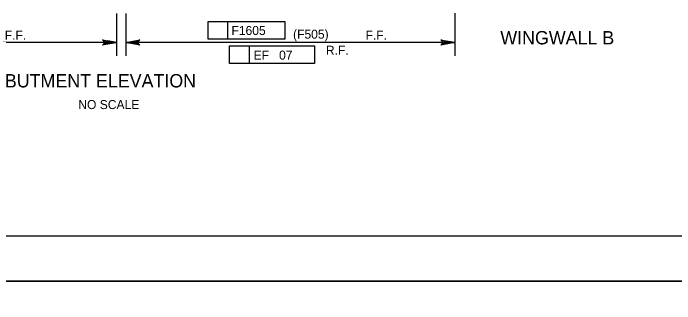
# Model space of a CAD drawing. Extents: x 634540 to 640306, y 296059 to 300275.
# Drawn here: x 638736.3 to 638956.1, y 297834 to 297930.5 of the extents above; entities that cross this region are included whole.
import ezdxf

# ---------------------------------------------------------------- set-up
doc = ezdxf.new("R2010")
doc.units = 0
for name, color, linetype in [('2', 7, 'Continuous'), ('3', 7, 'Continuous'), ('PLT-BNDY', 7, 'Continuous')]:
    doc.layers.add(name, color=color, linetype=linetype)

msp = doc.modelspace()

# ---------------------------------------------------------------- linework, layer by layer
at = {"layer": '2'}
msp.add_line((639261.46, 297856.46), (638475.46, 297856.46), dxfattribs=at)
at = {"layer": '3'}
for p, q in [((638770.61, 297930.37), (638770.61, 297916.35)), ((638773.69, 297930.37), (638773.69, 297916.35)), ((638882.94, 297930.45), (638882.94, 297916.35)), ((638800.98, 297921.87), (638800.98, 297927.77)), ((638800.98, 297927.77), (638826.52, 297927.77)), ((638807.57, 297921.87), (638807.57, 297927.77)), ((638826.52, 297927.77), (638826.52, 297921.87)), ((638770.61, 297920.78), (638656.3, 297920.78)), ((638882.94, 297920.78), (638773.68, 297920.78)), ((638826.52, 297921.87), (638800.98, 297921.87)), ((638808.13, 297919.69), (638836.41, 297919.69)), ((638808.13, 297913.79), (638808.13, 297919.69)), ((638814.73, 297913.79), (638814.73, 297919.69)), ((638836.41, 297919.69), (638836.41, 297913.79)), ((638836.41, 297913.79), (638808.13, 297913.79))]:
    msp.add_line(p, q, dxfattribs=at)
for points in [[(638770.61, 297920.78), (638765.95, 297919.9), (638766.31, 297920.15), (638766.49, 297920.46), (638766.55, 297920.78), (638766.49, 297921.09), (638766.31, 297921.4), (638765.95, 297921.65), (638770.61, 297920.78), (638766.31, 297921.4), (638766.49, 297921.09), (638770.61, 297920.78), (638766.55, 297920.78), (638766.49, 297920.46), (638770.61, 297920.78), (638766.31, 297920.15)], [(638773.68, 297920.78), (638778.35, 297921.65), (638777.99, 297921.4), (638777.8, 297921.09), (638777.75, 297920.78), (638777.8, 297920.46), (638777.99, 297920.15), (638778.35, 297919.9), (638773.68, 297920.78), (638777.99, 297920.15), (638777.8, 297920.46), (638773.68, 297920.78), (638777.75, 297920.78), (638777.8, 297921.09), (638773.68, 297920.78), (638777.99, 297921.4)], [(638882.94, 297920.78), (638878.28, 297919.9), (638878.64, 297920.15), (638878.83, 297920.46), (638878.88, 297920.78), (638878.83, 297921.09), (638878.64, 297921.4), (638878.28, 297921.65), (638882.94, 297920.78), (638878.64, 297921.4), (638878.83, 297921.09), (638882.94, 297920.78), (638878.88, 297920.78), (638878.83, 297920.46), (638882.94, 297920.78), (638878.64, 297920.15)]]:
    msp.add_lwpolyline(points, dxfattribs=at)
for points in [[(638767.66, 297921.27), (638767.66, 297920.28), (638770.61, 297920.78)], [(638776.64, 297921.27), (638776.64, 297920.28), (638773.68, 297920.78)]]:
    msp.add_lwpolyline(points, close=True, dxfattribs=at)
at = {"layer": 'PLT-BNDY'}
for points in [[(638435.46, 298435.46), (639276.46, 298435.46), (639276.46, 297841.46), (638435.46, 297841.46)], [(638435.46, 297841.46), (639276.46, 297841.46), (639276.46, 297247.46), (638435.46, 297247.46)]]:
    msp.add_lwpolyline(points, close=True, dxfattribs=at)

# ---------------------------------------------------------------- texts
at = {"layer": '3'}
for s, height, p in [('F1605', 3, (638808.76, 297923.25)), ('(F505)', 3, (638829.24, 297922.02)), ('F.F.', 3, (638733.44, 297921.73)), ('F.F.', 3, (638853.32, 297921.73)), ('WINGWALL B', 4.429, (638898.1, 297920.13)), ('R.F.', 3, (638840.14, 297916.67)), ('EF   07', 3, (638816.12, 297915.06)), ('ABUTMENT ELEVATION', 4.4294, (638729.54, 297905.83)), ('NO SCALE', 3, (638757.88, 297898.64))]:
    msp.add_text(s, height=height, dxfattribs=at).set_placement(p)

doc.saveas('drawing.dxf')
